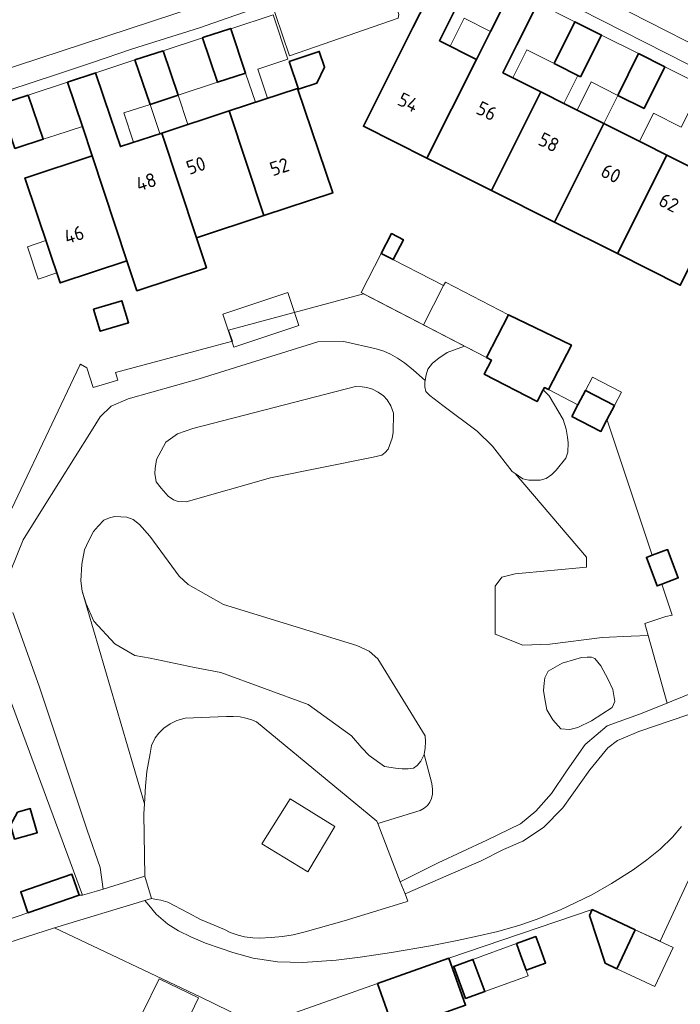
# Model space of a CAD drawing. Header units: metres. Extents: x 149984 to 156489, y 469398 to 478068.
# Tile 469 of 656: x 153880 to 153944, y 473352 to 473447. Entities that reach past the tile are written whole.
import ezdxf
from ezdxf.enums import TextEntityAlignment as Align

# ---------------------------------------------------------------- set-up
doc = ezdxf.new("R2010")
doc.units = ezdxf.units.M
doc.header["$LTSCALE"] = 0.75
for name, color, linetype, lineweight in [('B-WE-GR-BEPLANTING_CULTUUR_HEESTERS-GV', 252, 'Continuous', 18), ('B-WE-OG-BEBOUWING-GV', 6, 'Continuous', 35), ('B-WE-OG-BEBOUWING-T18', 1, 'Continuous', 18), ('B-WE-OG-BEBOUWING_LUIFEL-GV', 6, 'Continuous', 18), ('B-WE-OG-BEBOUWING_OVERBOUWING-GV', 6, 'Continuous', 18), ('B-WE-OG-TERREIN_BEGROEID-GV', 252, 'Continuous', 18), ('B-WE-OG-TERREIN_ERF-GV', 252, 'Continuous', 18), ('B-WE-VH-GESLOTENVERHARDING_ASFALT-GV', 252, 'Continuous', 18), ('B-WE-VH-ONVERHARD_ZAND-GV', 252, 'Continuous', 18), ('B-WE-VH-OPENVERHARDING_BETONSTRAATSTEEN-GV', 252, 'Continuous', 18), ('B-WE-VH-OPENVERHARDING_TEGEL-GV', 252, 'Continuous', 18)]:
    doc.layers.add(name, color=color, linetype=linetype, lineweight=lineweight)
doc.styles.add('NLCS-ISO-M750-T18', font='NLCS-ISO.ttf', dxfattribs={"height": 1.35})

msp = doc.modelspace()

# ---------------------------------------------------------------- linework, layer by layer
at = {"layer": 'B-WE-GR-BEPLANTING_CULTUUR_HEESTERS-GV', "flags": 128}
for points in [[(153879.332, 473394.163), (153880.545, 473397.195), (153882.42, 473400.172), (153887.161, 473407.726), (153887.988, 473409.049), (153889.045, 473410.099), (153890.692, 473410.802), (153897.526, 473412.743), (153908.968, 473416.306), (153911.507, 473416.339), (153914.609, 473415.609), (153915.342, 473415.41), (153915.996, 473415.096), (153916.653, 473414.725), (153917.338, 473414.27), (153918.213, 473413.579), (153919.344, 473412.582), (153919.42, 473413.1), (153919.6, 473413.66), (153920.05, 473414.23), (153920.67, 473414.73), (153921.46, 473415.28), (153923.122, 473415.889), (153913.376, 473420.943), (153900.372, 473417.413), (153900.749, 473416.354), (153889.468, 473413.324), (153889.674, 473412.604), (153887.323, 473411.887), (153886.687, 473413.78), (153886.102, 473414.128), (153886.019, 473414.061), (153877.02, 473395.15)], [(153876.233, 473389.952), (153886.291, 473362.934), (153887.628, 473363.3), (153888.269, 473363.498), (153887.988, 473365.604), (153886.72, 473369.187), (153882.089, 473383.081), (153879.553, 473390.193)], [(153944.06, 473369.534), (153943.186, 473368.531), (153941.997, 473367.362), (153940.733, 473366.315), (153939.404, 473365.35), (153937.317, 473364.033), (153935.411, 473362.963), (153933.882, 473362.197), (153932.379, 473361.503), (153930.056, 473360.566), (153928.461, 473360.025), (153926.339, 473359.418), (153924.077, 473358.89), (153922.418, 473358.535), (153919.856, 473358.034), (153916.089, 473357.376), (153913.065, 473356.928), (153910.745, 473356.642), (153907.543, 473356.428), (153905.083, 473356.478), (153902.753, 473356.834), (153900.78, 473357.395), (153899.648, 473357.76), (153898.155, 473358.298), (153896.735, 473358.886), (153895.528, 473359.483), (153894.501, 473360.134), (153893.399, 473361.096), (153892.672, 473361.948), (153892.297, 473362.416), (153883.567, 473359.784), (153897.69, 473353.08), (153903.3, 473350.35), (153914.737, 473354.397), (153921.624, 473356.834), (153935.459, 473361.523), (153939.592, 473359.591), (153942.002, 473358.468), (153946.004, 473367.059)]]:
    msp.add_lwpolyline(points, dxfattribs=at)
for points in [[(153919.344, 473412.582), (153919.32, 473412.42), (153919.3, 473411.96), (153919.41, 473411.51), (153919.78, 473411.13), (153921.03, 473410.17), (153924.36, 473407.67), (153925.83, 473406.23), (153927.73, 473403.78), (153928.011, 473403.591), (153928.77, 473403.08), (153929.35, 473402.96), (153930.42, 473402.94), (153931, 473403.11), (153931.55, 473403.5), (153931.99, 473403.93), (153932.9, 473405.06), (153933.1, 473405.65), (153933.12, 473406.54), (153933.08, 473407.11), (153932.93, 473407.88), (153932.64, 473408.81), (153931.3, 473411.08), (153930.72, 473411.663), (153930.134, 473410.534), (153925.02, 473413.187), (153925.722, 473414.54), (153925.245, 473414.788), (153923.122, 473415.889), (153921.46, 473415.28), (153920.67, 473414.73), (153920.05, 473414.23), (153919.6, 473413.66), (153919.42, 473413.1)], [(153915.78, 473405.94), (153916.16, 473407), (153916.24, 473407.54), (153916.29, 473409.4), (153916.03, 473410.12), (153915.68, 473410.69), (153915.33, 473411.1), (153914.81, 473411.45), (153914.27, 473411.74), (153913.71, 473411.9), (153913.26, 473411.96), (153912.61, 473411.98), (153896.91, 473407.94), (153895.45, 473407.42), (153894.31, 473406.63), (153893.43, 473404.95), (153893.28, 473404.08), (153893.27, 473403.59), (153893.4, 473402.78), (153893.88, 473402.18), (153894.54, 473401.42), (153895.07, 473401.04), (153895.52, 473400.9), (153896.27, 473400.85), (153904.42, 473403.18), (153914.31, 473405.17), (153915.15, 473405.37), (153915.49, 473405.62)], [(153940.841, 473387.979), (153940.522, 473389.121), (153942.544, 473389.789), (153943.176, 473389.942), (153942.178, 473392.93), (153941.711, 473392.754), (153940.678, 473395.494), (153941.25, 473395.71), (153936.899, 473408.743), (153936.866, 473408.76), (153936.288, 473407.651), (153933.496, 473409.106), (153934.071, 473410.21), (153931.228, 473411.684), (153930.836, 473411.887), (153930.72, 473411.663), (153931.3, 473411.08), (153932.64, 473408.81), (153932.93, 473407.88), (153933.08, 473407.11), (153933.12, 473406.54), (153933.1, 473405.65), (153932.9, 473405.06), (153931.99, 473403.93), (153931.55, 473403.5), (153931, 473403.11), (153930.42, 473402.94), (153929.35, 473402.96), (153928.77, 473403.08), (153928.011, 473403.591), (153934.902, 473395.528), (153934.902, 473394.56), (153928.016, 473393.915), (153926.725, 473393.592), (153926.08, 473392.731), (153926.08, 473391.01), (153926.08, 473388.105), (153928.769, 473387.029), (153931.351, 473387.137), (153936.408, 473387.782), (153939.205, 473387.89)], [(153886.24, 473392.24), (153886.62, 473391.01), (153887.39, 473389.36), (153889.4, 473387.15), (153891.33, 473386.03), (153892.81, 473385.78), (153897.07, 473384.88), (153899.61, 473384.4), (153908.05, 473381.32), (153912.23, 473378.3), (153913.23, 473377.12), (153913.95, 473376.39), (153915.43, 473375.32), (153916.47, 473375.17), (153917.11, 473375.11), (153917.69, 473375.1), (153918.21, 473375.17), (153918.57, 473375.43), (153918.91, 473375.86), (153919.23, 473376.5), (153919.33, 473377.1), (153919.36, 473377.73), (153919.35, 473378.3), (153914.77, 473385.71), (153913.92, 473386.47), (153912.76, 473387), (153899.87, 473390.95), (153896.49, 473392.9), (153895.62, 473393.69), (153892.78, 473397.54), (153891.78, 473398.68), (153891.17, 473399.17), (153890.55, 473399.39), (153889.39, 473399.44), (153888.88, 473399.33), (153888.35, 473399.1), (153887.78, 473398.52), (153887.33, 473397.99), (153886.86, 473397.08), (153886.49, 473396.22), (153886.23, 473394.86), (153886.12, 473393.25)], [(153897.07, 473384.88), (153892.81, 473385.78), (153891.33, 473386.03), (153889.4, 473387.15), (153887.39, 473389.36), (153886.62, 473391.01), (153886.24, 473392.24), (153892.255, 473371.741), (153892.35, 473373.45), (153892.49, 473374.85), (153892.82, 473376.6), (153892.94, 473377.37), (153893.3, 473378.09), (153893.65, 473378.56), (153894.14, 473379.03), (153894.74, 473379.44), (153895.39, 473379.78), (153896.17, 473379.99), (153900.18, 473380.16), (153900.82, 473380.15), (153901.49, 473380.11), (153902.03, 473379.99), (153902.61, 473379.83), (153903.07, 473379.65), (153914.69, 473370.05), (153914.775, 473369.829), (153918.843, 473371.102), (153919.241, 473371.306), (153919.561, 473371.566), (153919.801, 473371.881), (153919.962, 473372.251), (153920.043, 473372.676), (153920.046, 473373.156), (153919.97, 473373.692), (153919.23, 473376.5), (153918.91, 473375.86), (153918.57, 473375.43), (153918.21, 473375.17), (153917.69, 473375.1), (153917.11, 473375.11), (153916.47, 473375.17), (153915.43, 473375.32), (153913.95, 473376.39), (153913.23, 473377.12), (153912.23, 473378.3), (153908.05, 473381.32), (153899.61, 473384.4)]]:
    msp.add_lwpolyline(points, close=True, dxfattribs=at)
at = {"layer": 'B-WE-OG-BEBOUWING-GV', "flags": 128}
for points in [[(153924.29, 473443.54), (153920.708, 473445.343), (153922.055, 473448.024), (153924.072, 473452.046), (153921.526, 473453.324), (153919.508, 473449.302), (153918.162, 473446.621), (153913.382, 473437.093), (153919.512, 473434.017)], [(153919.512, 473434.017), (153925.722, 473430.901), (153930.497, 473440.417), (153926.836, 473442.259), (153928.187, 473444.949), (153930.205, 473448.969), (153927.657, 473450.247), (153925.639, 473446.227), (153924.29, 473443.54)], [(153934.329, 473441.869), (153936.346, 473445.888), (153933.78, 473447.175), (153931.772, 473443.151)], [(153897.86, 473445.627), (153899.309, 473441.334), (153902.02, 473442.219), (153900.587, 473446.488), (153900.575, 473446.524), (153900.487, 473446.495), (153897.998, 473445.676), (153897.859, 473445.63)], [(153894.059, 473444.38), (153891.342, 473443.487), (153892.796, 473439.207), (153895.506, 473440.092)], [(153907.13, 473440.668), (153908.888, 473441.263), (153909.64, 473442.784), (153909.125, 473444.306), (153906.231, 473443.327)], [(153940.452, 473438.798), (153942.45, 473442.825), (153939.912, 473444.099), (153937.912, 473440.072)], [(153884.845, 473441.35), (153886.273, 473437.077), (153887.222, 473434.235), (153890.57, 473424.106), (153891.524, 473421.219), (153898.234, 473423.437), (153897.28, 473426.324), (153893.936, 473436.441), (153889.931, 473435.125), (153888.979, 473437.973), (153887.58, 473442.16), (153887.553, 473442.24)], [(153903.782, 473428.473), (153910.426, 473430.669), (153907.019, 473440.738), (153900.442, 473438.578)], [(153931.798, 473427.853), (153936.569, 473437.36), (153934.306, 473438.499), (153932.974, 473439.17), (153930.497, 473440.417), (153925.722, 473430.901)], [(153881.045, 473440.1), (153878.373, 473439.222), (153878.338, 473439.21), (153879.769, 473434.954), (153879.948, 473435.012), (153882.488, 473435.841)], [(153900.442, 473438.578), (153893.936, 473436.441), (153897.28, 473426.324), (153903.782, 473428.473)], [(153936.569, 473437.36), (153931.798, 473427.853), (153937.875, 473424.804), (153942.641, 473434.304), (153940.425, 473435.419), (153939.093, 473436.09)], [(153880.809, 473432.128), (153880.729, 473432.102), (153884.134, 473421.979), (153890.57, 473424.106), (153887.222, 473434.235)], [(153948.714, 473431.248), (153946.56, 473432.332), (153945.228, 473433.002), (153942.641, 473434.304), (153937.875, 473424.804), (153943.951, 473421.755)], [(153915.105, 473424.834), (153916.256, 473424.237), (153917.245, 473426.145), (153916.094, 473426.742)], [(153887.355, 473419.441), (153887.999, 473417.313), (153890.72, 473418.136), (153890.076, 473420.264)], [(153925.245, 473414.788), (153925.722, 473414.54), (153925.02, 473413.187), (153930.134, 473410.534), (153930.72, 473411.663), (153930.836, 473411.887), (153931.228, 473411.684), (153933.453, 473415.976), (153927.38, 473418.904)], [(153936.866, 473408.76), (153937.59, 473410.149), (153934.798, 473411.604), (153934.071, 473410.21), (153933.496, 473409.106), (153936.288, 473407.651)], [(153942.178, 473392.93), (153943.749, 473393.523), (153942.716, 473396.262), (153941.25, 473395.71), (153940.678, 473395.494), (153941.711, 473392.754)], [(153879.72, 473368.315), (153881.914, 473368.944), (153881.246, 473371.276), (153880.013, 473370.922), (153879.327, 473369.685)], [(153885.964, 473362.914), (153885.268, 473364.945), (153880.317, 473363.248), (153881.013, 473361.217)], [(153935.459, 473361.523), (153935.191, 473360.95), (153936.707, 473356.348), (153937.83, 473355.823), (153939.592, 473359.591)], [(153928.54, 473357.178), (153929.082, 473355.688), (153930.948, 473356.366), (153930.387, 473357.913), (153930.016, 473358.931), (153928.149, 473358.253)], [(153914.737, 473354.397), (153916.344, 473349.858), (153923.23, 473352.295), (153921.624, 473356.834)], [(153923.22, 473352.948), (153925.078, 473353.623), (153923.95, 473356.727), (153922.092, 473356.052)]]:
    msp.add_lwpolyline(points, close=True, dxfattribs=at)
at = {"layer": 'B-WE-OG-BEBOUWING_LUIFEL-GV', "flags": 128}
for points in [[(153927.657, 473450.247), (153924.072, 473452.046), (153920.708, 473445.343), (153921.735, 473444.826), (153923.091, 473447.52), (153925.643, 473446.235)], [(153930.205, 473448.969), (153926.836, 473442.259), (153927.802, 473441.773), (153929.157, 473444.467), (153931.772, 473443.151), (153933.78, 473447.175)], [(153900.587, 473446.488), (153902.02, 473442.219), (153902.964, 473439.406), (153904.134, 473439.79), (153903.208, 473442.609), (153906.093, 473443.557), (153904.688, 473447.835)], [(153894.059, 473444.38), (153895.506, 473440.092), (153899.309, 473441.334), (153897.859, 473445.63)], [(153936.346, 473445.888), (153934.329, 473441.869), (153934.069, 473442), (153932.715, 473439.3), (153933.99, 473438.658), (153935.351, 473441.362), (153937.912, 473440.072), (153939.912, 473444.099)], [(153891.342, 473443.487), (153887.553, 473442.24), (153889.931, 473435.125), (153891.201, 473435.542), (153890.27, 473438.377), (153892.796, 473439.207)], [(153942.45, 473442.825), (153940.452, 473438.798), (153937.912, 473440.072), (153936.569, 473437.36), (153940.009, 473435.629), (153941.374, 473438.34), (153944.045, 473436.996), (153946.043, 473441.023)], [(153884.845, 473441.35), (153881.045, 473440.1), (153882.488, 473435.841), (153883.693, 473436.237), (153886.271, 473437.084)], [(153892.796, 473439.207), (153893.756, 473436.382), (153893.936, 473436.441), (153896.443, 473437.265), (153895.506, 473440.092)], [(153921.117, 473421.716), (153915.105, 473424.834), (153913.148, 473421.061), (153919.161, 473417.943)], [(153934.798, 473411.604), (153937.59, 473410.149), (153938.262, 473411.439), (153935.47, 473412.893)], [(153941.489, 473354.112), (153943.251, 473357.88), (153939.592, 473359.591), (153937.83, 473355.823)], [(153923.95, 473356.727), (153925.078, 473353.623), (153929.277, 473355.149), (153928.149, 473358.253)]]:
    msp.add_lwpolyline(points, close=True, dxfattribs=at)
at = {"layer": 'B-WE-OG-BEBOUWING_OVERBOUWING-GV', "flags": 128}
for points in [[(153883.805, 473422.956), (153882.759, 473426.068), (153880.96, 473425.463), (153882.007, 473422.351)], [(153921.117, 473421.716), (153919.161, 473417.943), (153925.245, 473414.788), (153927.38, 473418.904), (153921.295, 473422.059)], [(153900.865, 473415.793), (153907.145, 473417.869), (153906.093, 473421.051), (153899.813, 473418.975)], [(153893.665, 473354.853), (153892.109, 473351.638), (153895.912, 473349.798), (153897.468, 473353.013)]]:
    msp.add_lwpolyline(points, close=True, dxfattribs=at)
at = {"layer": 'B-WE-OG-TERREIN_BEGROEID-GV', "flags": 128}
for points in [[(153879.553, 473390.193), (153882.089, 473383.081), (153886.72, 473369.187), (153887.988, 473365.604), (153888.269, 473363.498), (153892.28, 473364.74), (153892.2, 473370.76), (153892.255, 473371.741), (153886.24, 473392.24), (153886.12, 473393.25), (153886.23, 473394.86), (153886.49, 473396.22), (153886.86, 473397.08), (153887.33, 473397.99), (153887.78, 473398.52), (153888.35, 473399.1), (153888.88, 473399.33), (153889.39, 473399.44), (153890.55, 473399.39), (153891.17, 473399.17), (153891.78, 473398.68), (153892.78, 473397.54), (153895.62, 473393.69), (153896.49, 473392.9), (153899.87, 473390.95), (153912.76, 473387), (153913.92, 473386.47), (153914.77, 473385.71), (153919.35, 473378.3), (153919.36, 473377.73), (153919.33, 473377.1), (153919.23, 473376.5), (153919.97, 473373.692), (153920.046, 473373.156), (153920.043, 473372.676), (153919.962, 473372.251), (153919.801, 473371.881), (153919.561, 473371.566), (153919.241, 473371.306), (153918.843, 473371.102), (153914.775, 473369.829), (153916.94, 473364.22), (153920.582, 473366.039), (153925.279, 473368.215), (153928.543, 473369.797), (153930.026, 473371.033), (153931.509, 473372.714), (153933.042, 473374.989), (153934.773, 473377.461), (153936.899, 473379.241), (153940.014, 473380.378), (153942.667, 473381.451), (153940.841, 473387.979), (153939.205, 473387.89), (153936.408, 473387.782), (153931.351, 473387.137), (153928.769, 473387.029), (153926.08, 473388.105), (153926.08, 473391.01), (153926.08, 473392.731), (153926.725, 473393.592), (153928.016, 473393.915), (153934.902, 473394.56), (153934.902, 473395.528), (153928.011, 473403.591), (153927.73, 473403.78), (153925.83, 473406.23), (153924.36, 473407.67), (153921.03, 473410.17), (153919.78, 473411.13), (153919.41, 473411.51), (153919.3, 473411.96), (153919.32, 473412.42), (153919.344, 473412.582), (153918.213, 473413.579), (153917.338, 473414.27), (153916.653, 473414.725), (153915.996, 473415.096), (153915.342, 473415.41), (153914.609, 473415.609), (153911.507, 473416.339), (153908.968, 473416.306), (153897.526, 473412.743), (153890.692, 473410.802), (153889.045, 473410.099), (153887.988, 473409.049), (153887.161, 473407.726), (153882.42, 473400.172), (153880.545, 473397.195), (153879.332, 473394.163)], [(153946.191, 473380.825), (153939.949, 473378.697), (153938.427, 473378.069), (153937.882, 473377.844), (153936.955, 473377.14), (153935.212, 473375.026), (153932.616, 473371.354), (153930.761, 473369.463), (153928.759, 473368.128), (153926.889, 473367.331), (153924.744, 473366.237), (153917.395, 473363.042), (153917.669, 473362.331), (153917.51, 473362.28), (153911.53, 473360.46), (153907.76, 473359.39), (153906.6, 473359.08), (153905.57, 473358.94), (153904.48, 473358.83), (153903.35, 473358.76), (153902.71, 473358.79), (153901.91, 473358.91), (153901.3, 473359.07), (153900.53, 473359.33), (153899.98, 473359.6), (153898.98, 473360.04), (153897.68, 473360.58), (153896.46, 473361.2), (153894.5, 473362.26), (153893.83, 473362.45), (153893.41, 473362.5), (153892.94, 473362.61), (153892.297, 473362.416), (153892.672, 473361.948), (153893.399, 473361.096), (153894.501, 473360.134), (153895.528, 473359.483), (153896.735, 473358.886), (153898.155, 473358.298), (153899.648, 473357.76), (153900.78, 473357.395), (153902.753, 473356.834), (153905.083, 473356.478), (153907.543, 473356.428), (153910.745, 473356.642), (153913.065, 473356.928), (153916.089, 473357.376), (153919.856, 473358.034), (153922.418, 473358.535), (153924.077, 473358.89), (153926.339, 473359.418), (153928.461, 473360.025), (153930.056, 473360.566), (153932.379, 473361.503), (153933.882, 473362.197), (153935.411, 473362.963), (153937.317, 473364.033), (153939.404, 473365.35), (153940.733, 473366.315), (153941.997, 473367.362), (153943.186, 473368.531), (153944.06, 473369.534)]]:
    msp.add_lwpolyline(points, dxfattribs=at)
for points in [[(153915.78, 473405.94), (153915.49, 473405.62), (153915.15, 473405.37), (153914.31, 473405.17), (153904.42, 473403.18), (153896.27, 473400.85), (153895.52, 473400.9), (153895.07, 473401.04), (153894.54, 473401.42), (153893.88, 473402.18), (153893.4, 473402.78), (153893.27, 473403.59), (153893.28, 473404.08), (153893.43, 473404.95), (153894.31, 473406.63), (153895.45, 473407.42), (153896.91, 473407.94), (153912.61, 473411.98), (153913.26, 473411.96), (153913.71, 473411.9), (153914.27, 473411.74), (153914.81, 473411.45), (153915.33, 473411.1), (153915.68, 473410.69), (153916.03, 473410.12), (153916.29, 473409.4), (153916.24, 473407.54), (153916.16, 473407)], [(153932.55, 473385.312), (153933.867, 473385.673), (153934.42, 473385.843), (153934.972, 473385.886), (153935.376, 473385.886), (153935.716, 473385.737), (153936.268, 473385.036), (153936.969, 473383.804), (153937.437, 473382.762), (153937.628, 473381.615), (153937.373, 473381.02), (153935.376, 473379.724), (153934.059, 473379.087), (153933.294, 473378.917), (153932.423, 473378.959), (153931.658, 473379.83), (153931.084, 473380.808), (153930.893, 473381.849), (153930.765, 473382.656), (153930.808, 473383.357), (153930.893, 473383.889), (153931.212, 473384.526)]]:
    msp.add_lwpolyline(points, close=True, dxfattribs=at)
at = {"layer": 'B-WE-OG-TERREIN_ERF-GV', "flags": 128}
for points in [[(153955.05, 473437.82), (153923.89, 473453.67)], [(153922.055, 473448.024), (153920.708, 473445.343), (153924.29, 473443.54), (153925.639, 473446.227), (153927.657, 473450.247)], [(153943.951, 473421.755), (153937.875, 473424.804), (153931.798, 473427.853), (153925.722, 473430.901), (153919.512, 473434.017), (153913.382, 473437.093), (153918.162, 473446.621), (153919.508, 473449.302)], [(153930.205, 473448.969), (153928.187, 473444.949), (153926.836, 473442.259), (153930.497, 473440.417), (153932.974, 473439.17), (153934.306, 473438.499), (153936.569, 473437.36), (153939.093, 473436.09), (153940.425, 473435.419), (153942.641, 473434.304), (153945.228, 473433.002)], [(153900.246, 473447.51), (153897.57, 473446.58), (153893.764, 473445.394), (153891, 473444.53), (153887.26, 473443.23), (153884.547, 473442.329), (153880.759, 473441.084), (153878.017, 473440.233)], [(153916.72, 473447.51), (153906.241, 473443.885), (153904.894, 473447.886)], [(153878.373, 473439.222), (153881.045, 473440.1), (153882.488, 473435.841), (153879.948, 473435.012)], [(153877.02, 473395.15), (153886.019, 473414.061), (153886.102, 473414.128), (153886.687, 473413.78), (153887.323, 473411.887), (153889.674, 473412.604), (153889.468, 473413.324), (153900.749, 473416.354), (153900.372, 473417.413), (153913.376, 473420.943), (153923.122, 473415.889), (153925.245, 473414.788), (153927.38, 473418.904), (153933.453, 473415.976), (153931.228, 473411.684), (153934.071, 473410.21), (153934.798, 473411.604), (153937.59, 473410.149), (153936.866, 473408.76), (153936.899, 473408.743), (153941.25, 473395.71), (153942.716, 473396.262), (153943.749, 473393.523), (153942.178, 473392.93), (153943.176, 473389.942), (153942.544, 473389.789), (153940.522, 473389.121), (153940.841, 473387.979), (153942.667, 473381.451), (153943.122, 473381.635), (153943.13, 473381.64), (153945.505, 473382.597)], [(153874.604, 473359.021), (153881.013, 473361.217), (153880.317, 473363.248), (153885.268, 473364.945), (153885.964, 473362.914), (153886.291, 473362.934), (153876.233, 473389.952)], [(153946.004, 473367.059), (153942.002, 473358.468), (153939.592, 473359.591), (153937.83, 473355.823), (153936.707, 473356.348), (153935.191, 473360.95), (153935.459, 473361.523), (153921.624, 473356.834), (153923.23, 473352.295)], [(153916.344, 473349.858), (153914.737, 473354.397), (153903.3, 473350.35), (153897.69, 473353.08), (153883.567, 473359.784), (153868.33, 473354.89), (153871.094, 473353.505), (153869.036, 473349.399)]]:
    msp.add_lwpolyline(points, dxfattribs=at)
for points in [[(153936.346, 473445.888), (153934.329, 473441.869), (153931.772, 473443.151), (153933.78, 473447.175)], [(153900.487, 473446.495), (153900.575, 473446.524), (153900.587, 473446.488), (153902.02, 473442.219), (153899.309, 473441.334), (153897.86, 473445.627), (153897.859, 473445.63), (153897.998, 473445.676)], [(153892.796, 473439.207), (153891.342, 473443.487), (153894.059, 473444.38), (153895.506, 473440.092)], [(153907.13, 473440.668), (153906.231, 473443.327), (153909.125, 473444.306), (153909.64, 473442.784), (153908.888, 473441.263)], [(153939.912, 473444.099), (153942.45, 473442.825), (153940.452, 473438.798), (153937.912, 473440.072)], [(153893.936, 473436.441), (153900.442, 473438.578), (153907.019, 473440.738), (153910.426, 473430.669), (153903.782, 473428.473), (153897.28, 473426.324), (153898.234, 473423.437), (153891.524, 473421.219), (153890.57, 473424.106), (153884.134, 473421.979), (153880.729, 473432.102), (153880.809, 473432.128), (153887.222, 473434.235), (153886.273, 473437.077), (153884.845, 473441.35), (153887.553, 473442.24), (153887.58, 473442.16), (153888.979, 473437.973), (153889.931, 473435.125)], [(153915.105, 473424.834), (153916.094, 473426.742), (153917.245, 473426.145), (153916.256, 473424.237)], [(153887.999, 473417.313), (153887.355, 473419.441), (153890.076, 473420.264), (153890.72, 473418.136)], [(153879.72, 473368.315), (153879.327, 473369.685), (153880.013, 473370.922), (153881.246, 473371.276), (153881.914, 473368.944)], [(153929.082, 473355.688), (153928.54, 473357.178), (153928.149, 473358.253), (153930.016, 473358.931), (153930.387, 473357.913), (153930.948, 473356.366)], [(153923.22, 473352.948), (153922.092, 473356.052), (153923.95, 473356.727), (153925.078, 473353.623)]]:
    msp.add_lwpolyline(points, close=True, dxfattribs=at)
at = {"layer": 'B-WE-VH-GESLOTENVERHARDING_ASFALT-GV', "flags": 128}
for points in [[(153896.46, 473361.2), (153897.68, 473360.58), (153898.98, 473360.04), (153899.98, 473359.6), (153900.53, 473359.33), (153901.3, 473359.07), (153901.91, 473358.91), (153902.71, 473358.79), (153903.35, 473358.76), (153904.48, 473358.83), (153905.57, 473358.94), (153906.6, 473359.08), (153907.76, 473359.39), (153911.53, 473360.46), (153917.51, 473362.28), (153917.669, 473362.331), (153917.395, 473363.042), (153916.94, 473364.22), (153914.775, 473369.829), (153914.69, 473370.05), (153903.07, 473379.65), (153902.61, 473379.83), (153902.03, 473379.99), (153901.49, 473380.11), (153900.82, 473380.15), (153900.18, 473380.16), (153896.17, 473379.99), (153895.39, 473379.78), (153894.74, 473379.44), (153894.14, 473379.03), (153893.65, 473378.56), (153893.3, 473378.09), (153892.94, 473377.37), (153892.82, 473376.6), (153892.49, 473374.85), (153892.35, 473373.45), (153892.255, 473371.741), (153892.2, 473370.76), (153892.28, 473364.74), (153892.94, 473362.61), (153893.41, 473362.5), (153893.83, 473362.45), (153894.5, 473362.26)], [(153906.305, 473372.227), (153910.636, 473369.543), (153908.02, 473365.178), (153903.595, 473367.888)]]:
    msp.add_lwpolyline(points, close=True, dxfattribs=at)
at = {"layer": 'B-WE-VH-ONVERHARD_ZAND-GV', "flags": 128}
msp.add_lwpolyline([(153932.55, 473385.312), (153931.212, 473384.526), (153930.893, 473383.889), (153930.808, 473383.357), (153930.765, 473382.656), (153930.893, 473381.849), (153931.084, 473380.808), (153931.658, 473379.83), (153932.423, 473378.959), (153933.294, 473378.917), (153934.059, 473379.087), (153935.376, 473379.724), (153937.373, 473381.02), (153937.628, 473381.615), (153937.437, 473382.762), (153936.969, 473383.804), (153936.268, 473385.036), (153935.716, 473385.737), (153935.376, 473385.886), (153934.972, 473385.886), (153934.42, 473385.843), (153933.867, 473385.673)], close=True, dxfattribs=at)
at = {"layer": 'B-WE-VH-OPENVERHARDING_BETONSTRAATSTEEN-GV', "flags": 128}
for points in [[(153904.894, 473447.886), (153906.241, 473443.885), (153916.72, 473447.51), (153916.81, 473447.87), (153915.279, 473452.441), (153904.522, 473448.991)], [(153874.604, 473359.021), (153874.62, 473358.973), (153867.727, 473356.769), (153868.33, 473354.89), (153883.567, 473359.784), (153892.297, 473362.416), (153892.94, 473362.61), (153892.28, 473364.74), (153888.269, 473363.498), (153887.628, 473363.3), (153886.291, 473362.934), (153885.964, 473362.914), (153881.013, 473361.217)]]:
    msp.add_lwpolyline(points, close=True, dxfattribs=at)
for points in [[(153930.08, 473452.7), (153957, 473438.98)], [(153877.73, 473442.22), (153903.908, 473450.816)], [(153945.505, 473382.597), (153943.13, 473381.64), (153943.122, 473381.635), (153942.667, 473381.451), (153940.014, 473380.378), (153936.899, 473379.241), (153934.773, 473377.461), (153933.042, 473374.989), (153931.509, 473372.714), (153930.026, 473371.033), (153928.543, 473369.797), (153925.279, 473368.215), (153920.582, 473366.039), (153916.94, 473364.22), (153917.395, 473363.042), (153924.744, 473366.237), (153926.889, 473367.331), (153928.759, 473368.128), (153930.761, 473369.463), (153932.616, 473371.354), (153935.212, 473375.026), (153936.955, 473377.14), (153937.882, 473377.844), (153938.427, 473378.069), (153939.949, 473378.697), (153946.191, 473380.825)]]:
    msp.add_lwpolyline(points, dxfattribs=at)
at = {"layer": 'B-WE-VH-OPENVERHARDING_TEGEL-GV', "flags": 128}
msp.add_lwpolyline([(153923.89, 473453.67), (153955.05, 473437.82), (153955.76, 473437.42), (153956.1, 473437.21), (153956.92, 473436.58), (153957.71, 473435.71), (153958.2, 473435.12), (153959.07, 473434.17), (153959.8, 473433.05), (153960.344, 473432.008), (153960.46, 473431.78), (153962.203, 473426.769), (153963.93, 473427.35), (153964.06, 473427.67), (153962.6, 473431.9), (153962.25, 473432.66), (153961.81, 473433.45), (153961.03, 473434.78), (153960.09, 473436.12), (153959.57, 473436.76), (153959.03, 473437.37), (153958.05, 473438.33), (153957, 473438.98), (153930.08, 473452.7)], dxfattribs=at)
for points in [[(153877.55, 473442.12), (153877.48, 473441.76), (153878.017, 473440.233), (153880.759, 473441.084), (153884.547, 473442.329), (153887.26, 473443.23), (153891, 473444.53), (153893.764, 473445.394), (153897.57, 473446.58), (153900.246, 473447.51), (153904.522, 473448.991), (153903.908, 473450.816), (153877.73, 473442.22)], [(153906.305, 473372.227), (153903.595, 473367.888), (153908.02, 473365.178), (153910.636, 473369.543)]]:
    msp.add_lwpolyline(points, close=True, dxfattribs=at)

# ---------------------------------------------------------------- texts
at = {"layer": 'B-WE-OG-BEBOUWING-T18', "style": 'NLCS-ISO-M750-T18'}
for s, rotation, p in [('54', 333.4, (153917.703, 473439.4)), ('56', 333.4, (153925.278, 473438.565)), ('58', 333.3, (153931.269, 473435.55)), ('50', 18.1, (153897.226, 473433.311)), ('52', 18.3, (153905.279, 473433.181)), ('48', 18.1, (153892.417, 473431.731)), ('60', 333.4, (153937.262, 473432.533)), ('62', 333.3, (153942.852, 473429.72)), ('46', 18.3, (153885.461, 473426.63))]:
    msp.add_text(s, height=1.35, rotation=rotation, dxfattribs=at).set_placement(p, align=Align.MIDDLE)

doc.saveas('drawing.dxf')
